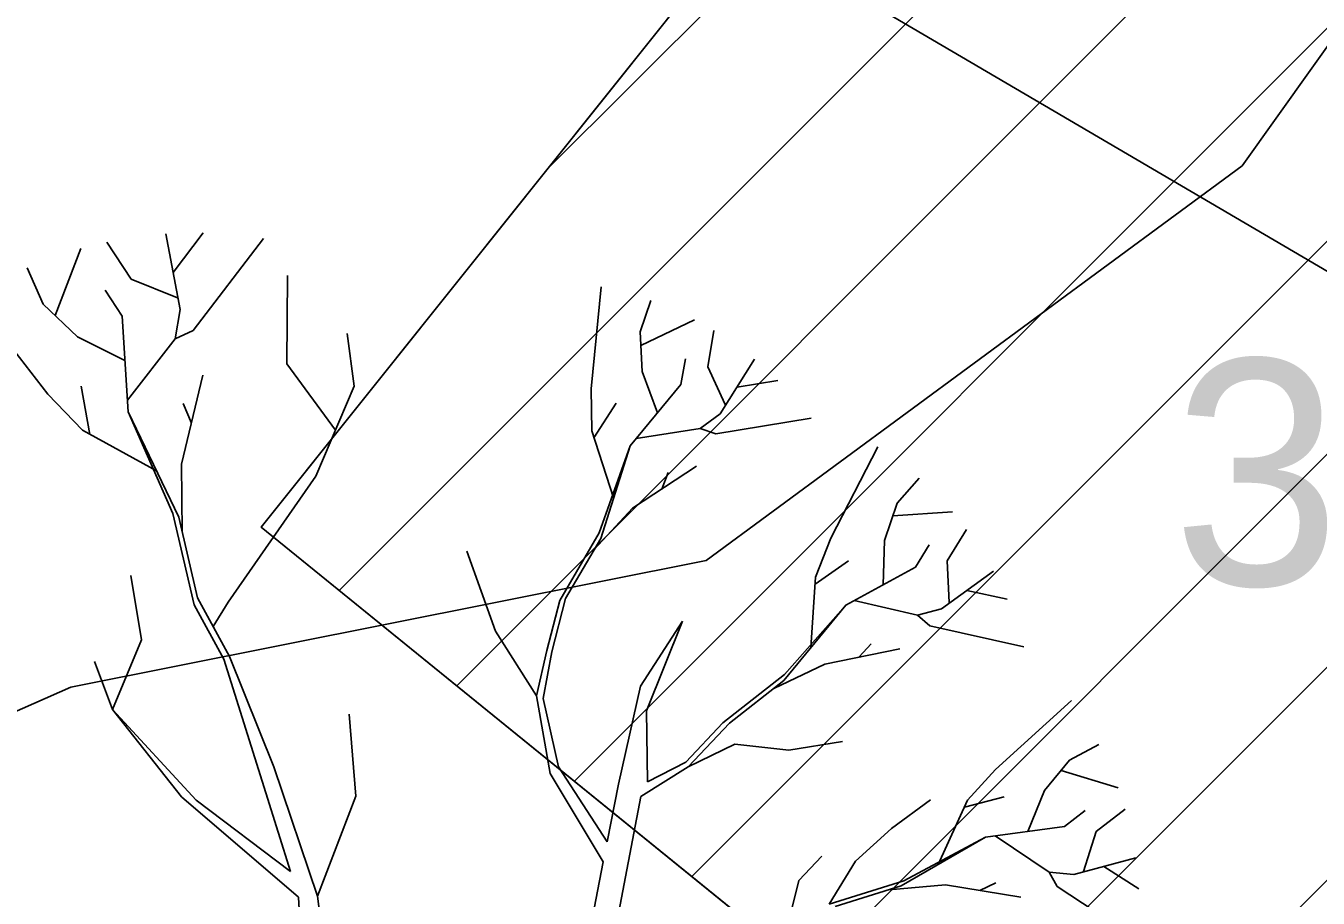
# Model space of a CAD drawing. Extents: x -438233 to -437334, y -1133133 to -1132623.
# Drawn here: x -438137.75 to -438133.457, y -1132963.441 to -1132960.545 of the extents above; entities that cross this region are included whole.
import ezdxf

# ---------------------------------------------------------------- set-up
doc = ezdxf.new("R2010")
doc.units = 0
for name, color, linetype in [('Vrstva 1', 7, 'Continuous'), ('Vrstva 11', 7, 'Continuous'), ('Vrstva 3', 7, 'Continuous'), ('Vrstva 40', 7, 'Continuous'), ('Vrstva 53', 7, 'Continuous'), ('Vrstva 55', 7, 'Continuous')]:
    doc.layers.add(name, color=color, linetype=linetype)

msp = doc.modelspace()

# ---------------------------------------------------------------- linework, layer by layer
at = {"layer": 'Vrstva 1'}
for p, q in [((-438137.2365, -1132961.4866), (-438137.2845, -1132961.2353)), ((-438137.2599, -1132961.3642), (-438137.1603, -1132961.2323)), ((-438137.1933, -1132961.5561), (-438136.9606, -1132961.2515)), ((-438137.6527, -1132961.5063), (-438137.567, -1132961.2844)), ((-438137.3996, -1132961.3858), (-438137.4806, -1132961.2628)), ((-438137.6917, -1132961.4692), (-438137.7457, -1132961.3486)), ((-438136.8826, -1132961.6671), (-438136.8808, -1132961.3738)), ((-438137.4302, -1132961.5093), (-438137.4866, -1132961.4224)), ((-438137.2455, -1132961.4476), (-438137.3996, -1132961.3858)), ((-438135.8714, -1132961.7505), (-438135.8385, -1132961.4116)), ((-438137.6767, -1132961.7678), (-438137.928, -1132961.444)), ((-438137.5778, -1132961.5777), (-438137.6917, -1132961.4692)), ((-438135.7095, -1132961.5609), (-438135.6735, -1132961.4572)), ((-438137.4098, -1132961.826), (-438137.4302, -1132961.5093)), ((-438137.2533, -1132961.5843), (-438137.2365, -1132961.4866)), ((-438135.7071, -1132961.6059), (-438135.5284, -1132961.5207)), ((-438137.4206, -1132961.6563), (-438137.5778, -1132961.5777)), ((-438137.4116, -1132961.7876), (-438137.2533, -1132961.5843)), ((-438137.2533, -1132961.5843), (-438137.1933, -1132961.5561)), ((-438136.6595, -1132961.7415), (-438136.6823, -1132961.5663)), ((-438135.7029, -1132961.6923), (-438135.7095, -1132961.5609)), ((-438135.4846, -1132961.6773), (-438135.4642, -1132961.5567)), ((-438136.7213, -1132961.8872), (-438136.8826, -1132961.6671)), ((-438135.5746, -1132961.7355), (-438135.5584, -1132961.6503)), ((-438135.427, -1132961.8026), (-438135.4846, -1132961.6773)), ((-438135.4432, -1132961.8326), (-438135.3293, -1132961.6521)), ((-438137.2323, -1132962), (-438137.1621, -1132961.7043)), ((-438135.6519, -1132961.8302), (-438135.7029, -1132961.6923)), ((-438135.3874, -1132961.7445), (-438135.2519, -1132961.7223)), ((-438137.5616, -1132961.8878), (-438137.6767, -1132961.7678)), ((-438137.537, -1132961.9016), (-438137.5664, -1132961.7415)), ((-438136.7867, -1132962.0401), (-438136.6595, -1132961.7415)), ((-438135.8702, -1132961.889), (-438135.8714, -1132961.7505)), ((-438135.7425, -1132961.9388), (-438135.5746, -1132961.7355)), ((-438137.1999, -1132961.8644), (-438137.2269, -1132961.799)), ((-438135.8625, -1132961.9124), (-438135.7893, -1132961.7978)), ((-438137.2611, -1132962.1637), (-438137.4098, -1132961.826)), ((-438137.2419, -1132962.1757), (-438137.4098, -1132961.826)), ((-438135.5098, -1132961.8818), (-438135.4432, -1132961.8326)), ((-438135.4576, -1132961.8998), (-438135.1415, -1132961.847)), ((-438137.3151, -1132962.0227), (-438137.5616, -1132961.8878)), ((-438135.7977, -1132962.1121), (-438135.8702, -1132961.889)), ((-438135.7221, -1132961.9148), (-438135.5098, -1132961.8818)), ((-438135.5098, -1132961.8818), (-438135.4576, -1132961.8998)), ((-438135.8457, -1132962.2285), (-438135.7425, -1132961.9388)), ((-438135.8403, -1132962.2471), (-438135.7425, -1132961.9388)), ((-438135.0756, -1132962.2459), (-438134.9196, -1132961.943)), ((-438137.2305, -1132962.2255), (-438137.2323, -1132962)), ((-438135.7347, -1132962.1457), (-438135.5224, -1132962.0071)), ((-438137.0776, -1132962.4582), (-438136.7867, -1132962.0401)), ((-438135.6375, -1132962.0827), (-438135.6165, -1132962.0275)), ((-438134.8555, -1132962.1301), (-438134.7829, -1132962.0461)), ((-438135.8619, -1132962.2836), (-438135.7347, -1132962.1457)), ((-438134.898, -1132962.2536), (-438134.8555, -1132962.1301)), ((-438137.1903, -1132962.4672), (-438137.2611, -1132962.1637)), ((-438137.1789, -1132962.4438), (-438137.2419, -1132962.1757)), ((-438134.8698, -1132962.1715), (-438134.6719, -1132962.1589)), ((-438135.9758, -1132962.4528), (-438135.8457, -1132962.2285)), ((-438134.6899, -1132962.3208), (-438134.6257, -1132962.2171)), ((-438135.9566, -1132962.4456), (-438135.8403, -1132962.2471)), ((-438135.1265, -1132962.3748), (-438135.0756, -1132962.2459)), ((-438134.9016, -1132962.4006), (-438134.898, -1132962.2536)), ((-438134.7943, -1132962.3418), (-438134.7487, -1132962.268)), ((-438136.1899, -1132962.5541), (-438136.2847, -1132962.289)), ((-438135.1277, -1132962.3988), (-438135.0174, -1132962.3208)), ((-438134.6827, -1132962.4594), (-438134.6899, -1132962.3208)), ((-438137.366, -1132962.5829), (-438137.4008, -1132962.37)), ((-438135.0258, -1132962.4684), (-438134.7943, -1132962.3418)), ((-438134.7085, -1132962.4804), (-438134.5358, -1132962.355)), ((-438135.1421, -1132962.6087), (-438135.1265, -1132962.3748)), ((-438137.1789, -1132962.4438), (-438137.0734, -1132962.6381)), ((-438135.9758, -1132962.4528), (-438136.0196, -1132962.6189)), ((-438135.9566, -1132962.4456), (-438136.0028, -1132962.6231)), ((-438134.9982, -1132962.4528), (-438134.7883, -1132962.5019)), ((-438134.6245, -1132962.4198), (-438134.4902, -1132962.4486)), ((-438137.092, -1132962.6477), (-438137.1903, -1132962.4672)), ((-438137.0776, -1132962.4582), (-438137.1279, -1132962.5385)), ((-438135.2315, -1132962.7179), (-438135.0258, -1132962.4684)), ((-438135.2297, -1132962.6987), (-438135.0258, -1132962.4684)), ((-438134.7883, -1132962.5019), (-438134.7085, -1132962.4804)), ((-438135.7083, -1132962.7371), (-438135.568, -1132962.5211)), ((-438135.568, -1132962.5211), (-438135.6885, -1132962.8186)), ((-438134.7883, -1132962.5019), (-438134.7469, -1132962.5367)), ((-438134.7469, -1132962.5367), (-438134.4344, -1132962.6063)), ((-438137.4614, -1132962.815), (-438137.366, -1132962.5829)), ((-438136.0538, -1132962.7694), (-438136.1899, -1132962.5541)), ((-438136.0538, -1132962.7694), (-438136.0196, -1132962.6189)), ((-438136.0316, -1132962.7778), (-438136.0028, -1132962.6231)), ((-438135.0954, -1132962.6639), (-438134.8471, -1132962.6129)), ((-438134.9814, -1132962.6399), (-438134.9418, -1132962.5967)), ((-438137.4614, -1132962.815), (-438137.522, -1132962.6555)), ((-438137.092, -1132962.6477), (-438136.9522, -1132963.0909)), ((-438137.0734, -1132962.6381), (-438136.9264, -1132963.0051)), ((-438135.2657, -1132962.7443), (-438135.0954, -1132962.6639)), ((-438135.4342, -1132962.8588), (-438135.2297, -1132962.6987)), ((-438135.7815, -1132963.0621), (-438135.7083, -1132962.7371)), ((-438135.4126, -1132962.86), (-438135.2315, -1132962.7179)), ((-438136.0082, -1132963.0267), (-438136.0538, -1132962.7694)), ((-438135.98, -1132963.0051), (-438136.0316, -1132962.7778)), ((-438134.5292, -1132963.0135), (-438134.2761, -1132962.785)), ((-438137.1837, -1132963.1161), (-438137.4614, -1132962.815)), ((-438137.2329, -1132963.1041), (-438137.4614, -1132962.815)), ((-438136.6535, -1132963.1023), (-438136.6757, -1132962.83)), ((-438135.6885, -1132962.8186), (-438135.6843, -1132963.0543)), ((-438135.4342, -1132962.8588), (-438135.5572, -1132962.9896)), ((-438135.4126, -1132962.86), (-438135.5494, -1132963.0051)), ((-438135.2153, -1132962.9494), (-438135.0366, -1132962.9212)), ((-438135.3952, -1132962.9302), (-438135.5494, -1132963.0051)), ((-438135.3952, -1132962.9302), (-438135.2153, -1132962.9494)), ((-438134.2827, -1132962.983), (-438134.1855, -1132962.9308)), ((-438136.9264, -1132963.0051), (-438136.7813, -1132963.4346)), ((-438135.8187, -1132963.254), (-438135.98, -1132963.0051)), ((-438135.5494, -1132963.0051), (-438135.7071, -1132963.1029)), ((-438135.5572, -1132962.9896), (-438135.6843, -1132963.0543)), ((-438134.6221, -1132963.1161), (-438134.5292, -1132963.0135)), ((-438134.366, -1132963.0837), (-438134.2827, -1132962.983)), ((-438135.8319, -1132963.32), (-438136.0082, -1132963.0267)), ((-438134.3109, -1132963.0171), (-438134.1213, -1132963.0747)), ((-438136.9522, -1132963.0909), (-438136.87, -1132963.3524)), ((-438135.8187, -1132963.254), (-438135.7815, -1132963.0621)), ((-438134.4212, -1132963.2193), (-438134.366, -1132963.0837)), ((-438136.8437, -1132963.4376), (-438137.2329, -1132963.1041)), ((-438136.87, -1132963.3524), (-438137.1837, -1132963.1161)), ((-438136.7813, -1132963.4346), (-438136.6535, -1132963.1023)), ((-438135.7989, -1132963.5857), (-438135.7071, -1132963.1029)), ((-438134.8746, -1132963.2091), (-438134.7451, -1132963.1149)), ((-438134.7193, -1132963.3296), (-438134.6221, -1132963.1161)), ((-438134.6323, -1132963.1383), (-438134.5004, -1132963.1041)), ((-438134.3001, -1132963.2025), (-438134.2305, -1132963.1497)), ((-438134.1945, -1132963.2199), (-438134.098, -1132963.1455)), ((-438134.994, -1132963.3182), (-438134.8746, -1132963.2091)), ((-438134.5616, -1132963.2385), (-438134.3001, -1132963.2025)), ((-438134.2371, -1132963.3518), (-438134.1945, -1132963.2199)), ((-438134.8417, -1132963.4004), (-438134.5616, -1132963.2385)), ((-438134.8333, -1132963.383), (-438134.5616, -1132963.2385)), ((-438134.5298, -1132963.2343), (-438134.3511, -1132963.3542)), ((-438135.1823, -1132963.3824), (-438135.1062, -1132963.3014)), ((-438134.2689, -1132963.3626), (-438134.0632, -1132963.3068)), ((-438135.8942, -1132963.6403), (-438135.8319, -1132963.32)), ((-438135.081, -1132963.4604), (-438134.994, -1132963.3182)), ((-438134.3511, -1132963.3542), (-438134.3241, -1132963.4022)), ((-438134.3511, -1132963.3542), (-438134.2689, -1132963.3626)), ((-438134.1687, -1132963.3356), (-438134.053, -1132963.41)), ((-438135.2249, -1132963.5533), (-438135.1823, -1132963.3824)), ((-438135.081, -1132963.4604), (-438134.8333, -1132963.383)), ((-438135.0612, -1132963.4688), (-438134.8417, -1132963.4004)), ((-438134.8836, -1132963.413), (-438134.6953, -1132963.3968)), ((-438134.6953, -1132963.3968), (-438134.4452, -1132963.4376)), ((-438134.5814, -1132963.4154), (-438134.528, -1132963.3896)), ((-438136.8437, -1132963.4376), (-438136.8275, -1132963.756)), ((-438136.7813, -1132963.4346), (-438136.7405, -1132963.7321)), ((-438134.3241, -1132963.4022), (-438134.0566, -1132963.5773))]:
    msp.add_line(p, q, dxfattribs=at)
at = {"layer": 'Vrstva 11'}
msp.add_arc((-438137.8648, -1132956.9482), 8.4267, 296.26349, 345.78816, dxfattribs=at)
at = {"layer": 'Vrstva 40'}
for p, q in [((-438132.1806, -1132956.2232), (-438136.9681, -1132962.2088)), ((-438136.0208, -1132961.0244), (-438131.6474, -1132956.6511)), ((-438136.7085, -1132962.4192), (-438131.2551, -1132956.9659)), ((-438136.318, -1132962.7359), (-438130.8628, -1132957.2807)), ((-438135.9275, -1132963.0525), (-438130.4705, -1132957.5955)), ((-438135.537, -1132963.3691), (-438130.0782, -1132957.9103)), ((-438135.1465, -1132963.6857), (-438132.0774, -1132960.6166)), ((-438134.756, -1132964.0023), (-438131.6924, -1132960.9386)), ((-438134.3655, -1132964.3189), (-438132.0106, -1132961.964)), ((-438136.9681, -1132962.2088), (-438134.136, -1132964.505))]:
    msp.add_line(p, q, dxfattribs=at)
msp.add_lwpolyline([(-438132.1806, -1132956.2232), (-438136.9681, -1132962.2088), (-438134.136, -1132964.505), (-438131.375, -1132961.2041), (-438132.148, -1132960.5575), (-438131.124, -1132959.3332), (-438130.398, -1132960.072), (-438129.2113, -1132958.606)], close=True, dxfattribs=at)
at = {"layer": 'Vrstva 53'}
msp.add_lwpolyline([(-438111.68, -1133002.95), (-438112.12, -1133002.5), (-438122.55, -1132995.83), (-438124.94, -1132993.34), (-438127.48, -1132990.73), (-438128.12, -1132989.43), (-438134.1, -1132984.54), (-438140.26, -1132979.82), (-438141.19, -1132978.73), (-438141.97, -1132973.72), (-438142.51, -1132968.08), (-438140.08, -1132963.83), (-438137.6, -1132962.74), (-438135.49, -1132962.32), (-438133.71, -1132961.01), (-438132.67, -1132959.55), (-438131.52, -1132960.06), (-438130.71, -1132960.47)], dxfattribs=at)
at = {"layer": 'Vrstva 55'}
msp.add_lwpolyline([(-438074.9586, -1133013.6101), (-438076.856, -1133009.846), (-438083.298, -1132998.719), (-438115.192, -1132972.054), (-438146.469, -1132953.711), (-438176.9, -1132931.48)], dxfattribs=at)

# ---------------------------------------------------------------- texts
at = {"layer": 'Vrstva 3'}
msp.add_text('386.12 ', height=0.75, dxfattribs=at).set_placement((-438133.941, -1132962.402))

doc.saveas('drawing.dxf')
